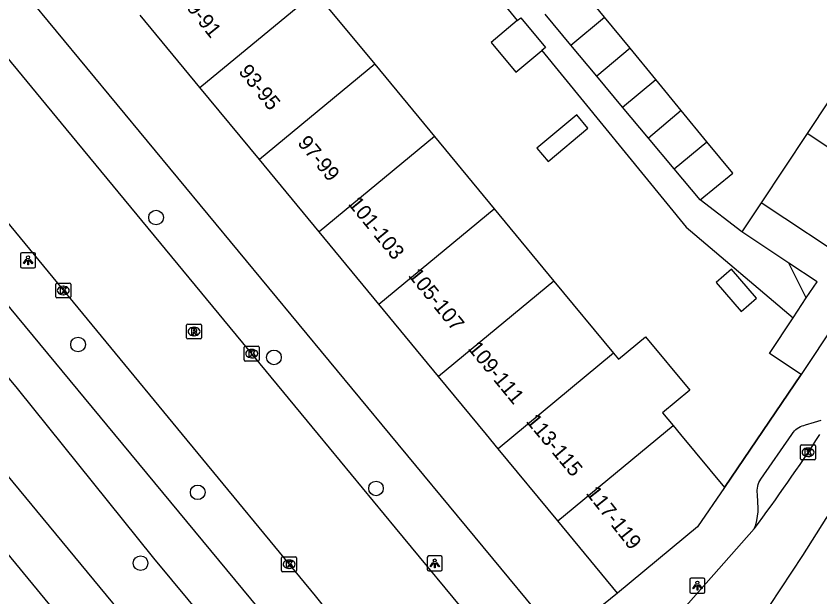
# Model space of a CAD drawing. Extents: x 159280 to 160375, y 384531 to 385872.
# Drawn here: x 159572.2 to 159625.9, y 384989.1 to 385028 of the extents above; entities that cross this region are included whole.
import ezdxf

# ---------------------------------------------------------------- set-up
doc = ezdxf.new("R2010")
doc.units = 0
for name, color, linetype in [('IMGEO_Boom', 7, 'Continuous'), ('IMGEO_Fietspad_open', 7, 'Continuous'), ('IMGEO_Kolk', 7, 'Continuous'), ('IMGEO_Lichtpunt', 7, 'Continuous'), ('IMGEO_Muur', 7, 'Continuous'), ('IMGEO_Pand', 7, 'Continuous'), ('IMGEO_Pand_nummerreeks', 7, 'Continuous'), ('IMGEO_Rijbaan_lokaal_open', 7, 'Continuous'), ('IMGEO_Rioolput', 7, 'Continuous'), ('IMGEO_Voetpad_halfverhard', 7, 'Continuous'), ('IMGEO_Voetpad_open', 7, 'Continuous')]:
    doc.layers.add(name, color=color, linetype=linetype)

msp = doc.modelspace()

# ---------------------------------------------------------------- linework, layer by layer
at = {"layer": 'IMGEO_Boom'}
for centre in [(159581.536, 385014.502), (159576.323, 385006.015), (159589.42, 385005.154), (159584.325, 384996.135), (159596.245, 384996.395), (159580.5, 384991.4)]:
    msp.add_circle(centre, 0.489, dxfattribs=at)
at = {"layer": 'IMGEO_Fietspad_open'}
for points in [[(159498.552, 385097.053), (159500, 385095.299), (159503.322, 385091.276), (159555.379, 385028.229), (159578.758, 385000), (159595.338, 384979.98), (159599.426, 384980.154)], [(159496.167, 385095.18), (159500, 385090.536), (159500.989, 385089.338), (159553.043, 385026.266), (159572.259, 385003.065), (159581.364, 384991.732), (159595.245, 384975.018)]]:
    msp.add_lwpolyline(points, dxfattribs=at)
at = {"layer": 'IMGEO_Kolk'}
for p, q in [((159574.833, 385009.198), (159574.833, 385010.05)), ((159574.908, 385010.124), (159575.76, 385010.124)), ((159575.834, 385010.05), (159575.834, 385009.198)), ((159575.321, 385009.904), (159575.346, 385009.904)), ((159575.76, 385009.124), (159574.908, 385009.124)), ((159575.344, 385009.344), (159575.319, 385009.344)), ((159587.438, 385004.979), (159587.438, 385005.831)), ((159587.513, 385005.905), (159588.365, 385005.905)), ((159587.926, 385005.685), (159587.951, 385005.685)), ((159588.439, 385005.831), (159588.439, 385004.979)), ((159587.949, 385005.125), (159587.924, 385005.125)), ((159588.365, 385004.905), (159587.513, 385004.905)), ((159624.627, 384998.384), (159624.627, 384999.236)), ((159624.702, 384999.31), (159625.554, 384999.31)), ((159625.628, 384999.236), (159625.628, 384998.384)), ((159625.115, 384999.09), (159625.14, 384999.09)), ((159625.554, 384998.31), (159624.702, 384998.31)), ((159625.138, 384998.53), (159625.113, 384998.53)), ((159589.935, 384990.902), (159589.935, 384991.754)), ((159590.01, 384991.828), (159590.862, 384991.828)), ((159590.936, 384991.754), (159590.936, 384990.902)), ((159590.423, 384991.608), (159590.448, 384991.608)), ((159590.862, 384990.828), (159590.01, 384990.828)), ((159590.446, 384991.048), (159590.421, 384991.048))]:
    msp.add_line(p, q, dxfattribs=at)
for points in [[(159574.833, 385009.198), (159574.833, 385010.05)], [(159574.908, 385010.124), (159575.76, 385010.124)], [(159575.834, 385010.05), (159575.834, 385009.198)], [(159575.154, 385009.824), (159575.277, 385009.824), (159575.277, 385009.673), (159575.407, 385009.824), (159575.571, 385009.824), (159575.425, 385009.673), (159575.578, 385009.424), (159575.426, 385009.424), (159575.341, 385009.588), (159575.277, 385009.521), (159575.277, 385009.424), (159575.154, 385009.424), (159575.154, 385009.824)], [(159575.76, 385009.124), (159574.908, 385009.124)], [(159587.438, 385004.979), (159587.438, 385005.831)], [(159587.513, 385005.905), (159588.365, 385005.905)], [(159588.439, 385005.831), (159588.439, 385004.979)], [(159587.759, 385005.605), (159587.882, 385005.605), (159587.882, 385005.454), (159588.012, 385005.605), (159588.176, 385005.605), (159588.03, 385005.454), (159588.183, 385005.205), (159588.031, 385005.205), (159587.946, 385005.369), (159587.882, 385005.302), (159587.882, 385005.205), (159587.759, 385005.205), (159587.759, 385005.605)], [(159588.365, 385004.905), (159587.513, 385004.905)], [(159624.627, 384998.384), (159624.627, 384999.236)], [(159624.702, 384999.31), (159625.554, 384999.31)], [(159625.628, 384999.236), (159625.628, 384998.384)], [(159624.948, 384999.01), (159625.071, 384999.01), (159625.071, 384998.859), (159625.201, 384999.01), (159625.365, 384999.01), (159625.219, 384998.859), (159625.372, 384998.61), (159625.22, 384998.61), (159625.135, 384998.774), (159625.071, 384998.707), (159625.071, 384998.61), (159624.948, 384998.61), (159624.948, 384999.01)], [(159625.554, 384998.31), (159624.702, 384998.31)], [(159589.935, 384990.902), (159589.935, 384991.754)], [(159590.01, 384991.828), (159590.862, 384991.828)], [(159590.936, 384991.754), (159590.936, 384990.902)], [(159590.256, 384991.528), (159590.379, 384991.528), (159590.379, 384991.377), (159590.509, 384991.528), (159590.673, 384991.528), (159590.527, 384991.377), (159590.68, 384991.128), (159590.528, 384991.128), (159590.443, 384991.292), (159590.379, 384991.225), (159590.379, 384991.128), (159590.256, 384991.128), (159590.256, 384991.528)], [(159590.862, 384990.828), (159590.01, 384990.828)]]:
    msp.add_lwpolyline(points, dxfattribs=at)
for centre, start, end in [((159574.91, 385010.048), 91.552, 178.448), ((159574.91, 385010.048), 91.552, 178.448), ((159575.758, 385010.048), 1.552, 88.448), ((159575.758, 385010.048), 1.552, 88.448), ((159574.91, 385009.2), 181.552, 268.448), ((159574.91, 385009.2), 181.552, 268.448), ((159575.758, 385009.2), 271.552, 358.448), ((159575.758, 385009.2), 271.552, 358.448), ((159587.515, 385005.829), 91.552, 178.448), ((159587.515, 385005.829), 91.552, 178.448), ((159588.363, 385005.829), 1.552, 88.448), ((159588.363, 385005.829), 1.552, 88.448), ((159587.515, 385004.981), 181.552, 268.448), ((159587.515, 385004.981), 181.552, 268.448), ((159588.363, 385004.981), 271.552, 358.448), ((159588.363, 385004.981), 271.552, 358.448), ((159624.704, 384999.234), 91.552, 178.448), ((159624.704, 384999.234), 91.552, 178.448), ((159625.552, 384999.234), 1.552, 88.448), ((159625.552, 384999.234), 1.552, 88.448), ((159624.704, 384998.386), 181.552, 268.448), ((159624.704, 384998.386), 181.552, 268.448), ((159625.552, 384998.386), 271.552, 358.448), ((159625.552, 384998.386), 271.552, 358.448), ((159590.012, 384991.752), 91.552, 178.448), ((159590.012, 384991.752), 91.552, 178.448), ((159590.86, 384991.752), 1.552, 88.448), ((159590.86, 384991.752), 1.552, 88.448), ((159590.012, 384990.904), 181.552, 268.448), ((159590.012, 384990.904), 181.552, 268.448), ((159590.86, 384990.904), 271.552, 358.448), ((159590.86, 384990.904), 271.552, 358.448)]:
    msp.add_arc(centre, 0.0765, start, end, dxfattribs=at)
for centre, major_axis, ratio, start_param, end_param in [((159575.32, 385009.624), (-0.387, 0.002), 0.722429, 4.712389, 7.853982), ((159575.345, 385009.624), (-0.39, 0.002), 0.717154, 1.570796, 4.712389), ((159587.925, 385005.405), (-0.387, 0.002), 0.722429, 4.712389, 7.853982), ((159587.95, 385005.405), (-0.39, 0.002), 0.717154, 1.570796, 4.712389), ((159625.114, 384998.81), (-0.387, 0.002), 0.722429, 4.712389, 7.853982), ((159625.139, 384998.81), (-0.39, 0.002), 0.717154, 1.570796, 4.712389), ((159590.422, 384991.328), (-0.387, 0.002), 0.722429, 4.712389, 7.853982), ((159590.447, 384991.328), (-0.39, 0.002), 0.717154, 1.570796, 4.712389)]:
    msp.add_ellipse(centre, major_axis=major_axis, ratio=ratio, start_param=start_param, end_param=end_param, dxfattribs=at)
at = {"layer": 'IMGEO_Lichtpunt'}
for p, q in [((159573.381, 385012.138), (159572.573, 385012.138)), ((159573.381, 385012.138), (159572.573, 385012.138)), ((159572.479, 385012.043), (159572.479, 385011.236)), ((159572.479, 385012.043), (159572.479, 385011.236)), ((159573.475, 385011.236), (159573.475, 385012.043)), ((159573.475, 385011.236), (159573.475, 385012.043)), ((159572.573, 385011.142), (159573.381, 385011.142)), ((159572.573, 385011.142), (159573.381, 385011.142)), ((159599.674, 384991.787), (159599.674, 384990.98)), ((159599.674, 384991.787), (159599.674, 384990.98)), ((159600.576, 384991.882), (159599.768, 384991.882)), ((159600.576, 384991.882), (159599.768, 384991.882)), ((159600.67, 384990.98), (159600.67, 384991.787)), ((159600.67, 384990.98), (159600.67, 384991.787)), ((159599.768, 384990.886), (159600.576, 384990.886)), ((159599.768, 384990.886), (159600.576, 384990.886)), ((159617.232, 384990.301), (159617.232, 384989.494)), ((159617.232, 384990.301), (159617.232, 384989.494)), ((159618.134, 384990.396), (159617.326, 384990.396)), ((159618.134, 384990.396), (159617.326, 384990.396)), ((159618.228, 384989.494), (159618.228, 384990.301)), ((159618.228, 384989.494), (159618.228, 384990.301)), ((159617.326, 384989.4), (159618.134, 384989.4)), ((159617.326, 384989.4), (159618.134, 384989.4))]:
    msp.add_line(p, q, dxfattribs=at)
for points in [[(159572.853, 385011.707), (159572.892, 385011.679), (159572.704, 385011.417), (159572.666, 385011.444), (159572.853, 385011.707)], [(159572.955, 385011.659), (159573.002, 385011.659), (159573.002, 385011.337), (159572.955, 385011.337), (159572.955, 385011.659)], [(159573.065, 385011.679), (159573.103, 385011.706), (159573.29, 385011.444), (159573.251, 385011.416), (159573.065, 385011.679)], [(159600.048, 384991.451), (159600.087, 384991.423), (159599.899, 384991.161), (159599.861, 384991.188), (159600.048, 384991.451)], [(159600.15, 384991.403), (159600.197, 384991.403), (159600.197, 384991.081), (159600.15, 384991.081), (159600.15, 384991.403)], [(159600.26, 384991.423), (159600.298, 384991.45), (159600.485, 384991.188), (159600.446, 384991.16), (159600.26, 384991.423)], [(159617.606, 384989.965), (159617.645, 384989.937), (159617.457, 384989.675), (159617.419, 384989.702), (159617.606, 384989.965)], [(159617.708, 384989.917), (159617.755, 384989.917), (159617.755, 384989.595), (159617.708, 384989.595), (159617.708, 384989.917)], [(159617.818, 384989.937), (159617.856, 384989.964), (159618.043, 384989.702), (159618.004, 384989.674), (159617.818, 384989.937)]]:
    msp.add_lwpolyline(points, dxfattribs=at)
for centre in [(159572.978, 385011.841), (159600.173, 384991.585), (159617.731, 384990.099)]:
    msp.add_circle(centre, 0.0994, dxfattribs=at)
for centre, start, end in [((159572.573, 385012.043), 90, 180), ((159572.573, 385012.043), 90, 180), ((159573.381, 385012.043), 0, 90), ((159573.381, 385012.043), 0, 90), ((159572.573, 385011.236), 180, 270), ((159572.573, 385011.236), 180, 270), ((159573.381, 385011.236), 270, 0), ((159573.381, 385011.236), 270, 360), ((159599.768, 384991.787), 90, 180), ((159599.768, 384991.787), 90, 180), ((159600.576, 384991.787), 0, 90), ((159600.576, 384991.787), 0, 90), ((159599.768, 384990.98), 180, 270), ((159599.768, 384990.98), 180, 270), ((159600.576, 384990.98), 270, 0), ((159600.576, 384990.98), 270, 360), ((159617.326, 384990.301), 90, 180), ((159617.326, 384990.301), 90, 180), ((159618.134, 384990.301), 0, 90), ((159618.134, 384990.301), 0, 90), ((159617.326, 384989.494), 180, 270), ((159617.326, 384989.494), 180, 270), ((159618.134, 384989.494), 270, 0), ((159618.134, 384989.494), 270, 360)]:
    msp.add_arc(centre, 0.0946, start, end, dxfattribs=at)
at = {"layer": 'IMGEO_Muur'}
msp.add_lwpolyline([(159619.535, 384996.454), (159624.666, 385004.004)], dxfattribs=at)
at = {"layer": 'IMGEO_Pand'}
for points in [[(159584.466, 385023.198), (159592.185, 385029.572)], [(159592.185, 385029.572), (159596.173, 385024.743)], [(159611.522, 385027.902), (159610.268, 385029.43), (159610.215, 385029.495)], [(159584.466, 385023.198), (159580.478, 385028.027)], [(159605.684, 385027.662), (159605.919, 385027.858), (159607.58, 385025.869), (159607.326, 385025.657)], [(159609.274, 385026.025), (159607.545, 385028.095)], [(159609.274, 385026.025), (159611.522, 385027.902)], [(159613.233, 385025.818), (159611.522, 385027.902)], [(159605.684, 385027.662), (159603.943, 385026.208), (159605.604, 385024.219), (159607.326, 385025.657)], [(159611.002, 385023.955), (159609.274, 385026.025)], [(159613.233, 385025.818), (159611.002, 385023.955)], [(159614.943, 385023.733), (159613.233, 385025.818)], [(159596.173, 385024.743), (159588.454, 385018.369)], [(159596.173, 385024.743), (159600.161, 385019.914)], [(159628.011, 385024.54), (159625.08, 385020.124)], [(159612.73, 385021.886), (159611.002, 385023.955)], [(159612.73, 385021.886), (159614.943, 385023.733)], [(159616.654, 385021.649), (159614.943, 385023.733)], [(159588.454, 385018.369), (159584.466, 385023.198)], [(159614.459, 385019.816), (159612.73, 385021.886)], [(159607.006, 385019.132), (159607.75, 385018.241), (159610.415, 385020.465), (159609.671, 385021.357), (159607.006, 385019.132)], [(159616.654, 385021.649), (159614.459, 385019.816)], [(159618.365, 385019.564), (159616.654, 385021.649)], [(159600.161, 385019.914), (159592.442, 385013.539)], [(159600.161, 385019.914), (159604.149, 385015.084)], [(159616.187, 385017.746), (159614.459, 385019.816)], [(159625.08, 385020.124), (159622.005, 385015.492)], [(159631.325, 385015.979), (159625.08, 385020.124)], [(159616.187, 385017.746), (159618.365, 385019.564)], [(159617.915, 385015.676), (159620.091, 385017.461), (159618.365, 385019.564)], [(159592.442, 385013.539), (159588.454, 385018.369)], [(159617.915, 385015.676), (159616.187, 385017.746)], [(159622.005, 385015.492), (159620.709, 385013.539)], [(159628.318, 385011.449), (159628.252, 385011.347), (159622.005, 385015.492)], [(159596.43, 385008.71), (159604.149, 385015.084)], [(159604.149, 385015.084), (159608.138, 385010.255)], [(159596.43, 385008.71), (159592.442, 385013.539)], [(159623.855, 385011.45), (159620.709, 385013.539)], [(159620.655, 385008.226), (159621.683, 385009.12), (159620.008, 385011.047), (159618.98, 385010.154), (159620.655, 385008.226)], [(159625.014, 385009.127), (159625.73, 385010.206), (159623.855, 385011.45)], [(159629.213, 385010.854), (159624.666, 385004.004)], [(159608.138, 385010.255), (159600.419, 385003.88)], [(159608.138, 385010.255), (159612.126, 385005.425)], [(159624.129, 385007.794), (159625.014, 385009.127)], [(159600.419, 385003.88), (159596.43, 385008.71)], [(159624.666, 385004.004), (159622.547, 385005.41), (159624.129, 385007.794)], [(159612.126, 385005.425), (159612.45, 385005.033), (159614.271, 385006.537), (159617.226, 385002.959), (159615.405, 385001.455), (159616.114, 385000.596)], [(159612.126, 385005.425), (159604.407, 384999.051)], [(159604.407, 384999.051), (159603.623, 385000), (159600.419, 385003.88)], [(159608.395, 384994.221), (159616.114, 385000.596)], [(159616.114, 385000.596), (159616.606, 385000), (159619.535, 384996.454)], [(159608.395, 384994.221), (159604.407, 384999.051)], [(159619.535, 384996.454), (159617.745, 384993.821), (159612.383, 384989.392)], [(159612.383, 384989.392), (159608.395, 384994.221)]]:
    msp.add_lwpolyline(points, dxfattribs=at)
at = {"layer": 'IMGEO_Rijbaan_lokaal_open'}
for points in [[(159561.44, 385026.479), (159567.948, 385018.574), (159583.28, 385000), (159592.173, 384989.226), (159597.475, 384982.557), (159597.476, 384982.555)], [(159603.013, 384987.157), (159597.557, 384993.768), (159592.405, 385000), (159575.522, 385020.423), (159570.914, 385025.995)], [(159627.072, 384995.028), (159626.924, 384994.948), (159626.783, 384994.856), (159626.651, 384994.751), (159626.529, 384994.635), (159626.418, 384994.508), (159626.328, 384994.386), (159624.758, 384991.915), (159622.562, 384988.574), (159622.355, 384988.248), (159620.032, 384984.953), (159617.424, 384981.879), (159617.277, 384981.702)], [(159613.866, 384985.121), (159614.252, 384985.501), (159614.773, 384986.044), (159621.526, 384993.693)]]:
    msp.add_lwpolyline(points, dxfattribs=at)
msp.add_arc((159526.831, 385064.428), 118.197, 323.24096, 326.96911, dxfattribs=at)
at = {"layer": 'IMGEO_Rioolput'}
for p, q in [((159583.578, 385006.458), (159583.578, 385007.31)), ((159583.653, 385007.384), (159584.505, 385007.384)), ((159584.579, 385007.31), (159584.579, 385006.458)), ((159584.066, 385007.164), (159584.091, 385007.164)), ((159584.505, 385006.384), (159583.653, 385006.384)), ((159584.089, 385006.604), (159584.064, 385006.604))]:
    msp.add_line(p, q, dxfattribs=at)
for points in [[(159583.578, 385006.458), (159583.578, 385007.31)], [(159583.653, 385007.384), (159584.505, 385007.384)], [(159584.579, 385007.31), (159584.579, 385006.458)], [(159584.167, 385007.082), (159583.915, 385007.084), (159583.915, 385006.684)], [(159583.915, 385006.684), (159584.039, 385006.684), (159584.039, 385006.846), (159584.05, 385006.846)], [(159584.093, 385007.003), (159584.039, 385007.003), (159584.039, 385006.922)], [(159584.039, 385006.922), (159584.091, 385006.922)], [(159584.097, 385006.817), (159584.168, 385006.684), (159584.308, 385006.684), (159584.243, 385006.81)], [(159584.505, 385006.384), (159583.653, 385006.384)]]:
    msp.add_lwpolyline(points, dxfattribs=at)
for centre, radius, start, end in [((159583.655, 385007.308), 0.0765, 91.552, 178.448), ((159583.655, 385007.308), 0.0765, 91.552, 178.448), ((159584.503, 385007.308), 0.0765, 1.552, 88.448), ((159584.503, 385007.308), 0.0765, 1.552, 88.448), ((159584.049, 385006.793), 0.0533, 26.0293, 88.6989), ((159584.075, 385007.111), 0.19, 274.7715, 282.9687), ((159584.099, 385006.907), 0.0964, 77.0061, 93.1865), ((159584.113, 385006.964), 0.0378, 276.6634, 79.6772), ((159584.166, 385006.972), 0.109, 350.3612, 89.416), ((159584.164, 385006.972), 0.112, 277.5842, 350.9817), ((159584.148, 385006.757), 0.108, 29.5134, 73.7905), ((159583.655, 385006.46), 0.0765, 181.552, 268.448), ((159583.655, 385006.46), 0.0765, 181.552, 268.448), ((159584.503, 385006.46), 0.0765, 271.552, 358.448), ((159584.503, 385006.46), 0.0765, 271.552, 358.448)]:
    msp.add_arc(centre, radius, start, end, dxfattribs=at)
for centre, major_axis, ratio, start_param, end_param in [((159584.065, 385006.884), (-0.387, 0.002), 0.722429, 4.712389, 7.853982), ((159584.09, 385006.884), (-0.39, 0.002), 0.717154, 1.570796, 4.712389)]:
    msp.add_ellipse(centre, major_axis=major_axis, ratio=ratio, start_param=start_param, end_param=end_param, dxfattribs=at)
at = {"layer": 'IMGEO_Voetpad_halfverhard'}
for points in [[(159608.885, 384958.557), (159607.336, 384953.936), (159588.005, 384977.223), (159581.191, 384985.668), (159550.045, 385023.323), (159526.057, 385052.483), (159504.614, 385078.11), (159492.847, 385092.45)], [(159490.493, 385090.52), (159501.009, 385077.693), (159516.518, 385059.136), (159548.14, 385020.507), (159580.094, 384981.698)]]:
    msp.add_lwpolyline(points, dxfattribs=at)
at = {"layer": 'IMGEO_Voetpad_open'}
for points in [[(159572.244, 385053.719), (159579.473, 385059.689), (159605.684, 385027.662)], [(159560.632, 385044.131), (159597.171, 385000), (159608.541, 384986.268)], [(159607.326, 385025.657), (159616.978, 385013.863), (159624.129, 385007.794)], [(159620.709, 385013.539), (159617.915, 385015.676)], [(159625.014, 385009.127), (159623.855, 385011.45)], [(159624.666, 385004.004), (159619.535, 384996.454)], [(159621.526, 384993.693), (159621.63, 384993.968), (159621.709, 384994.252), (159621.762, 384994.541), (159621.79, 384994.834), (159621.793, 384995.048), (159621.761, 384995.963), (159621.752, 384996.017), (159621.739, 384996.147), (159621.737, 384996.277), (159621.748, 384996.408), (159621.77, 384996.537), (159621.803, 384996.663), (159621.847, 384996.786), (159621.902, 384996.905), (159621.968, 384997.018), (159624.042, 385000), (159624.127, 385000.122), (159624.152, 385000.154), (159624.231, 385000.245), (159624.318, 385000.328), (159624.413, 385000.402), (159624.513, 385000.468), (159624.619, 385000.525), (159624.729, 385000.572), (159624.844, 385000.609), (159624.961, 385000.636), (159625.569, 385000.819), (159625.795, 385000.883), (159626.014, 385000.966)], [(159612.383, 384989.392), (159608.541, 384986.268)]]:
    msp.add_lwpolyline(points, dxfattribs=at)

# ---------------------------------------------------------------- texts
at = {"layer": 'IMGEO_Pand_nummerreeks'}
for s, rotation, p in [('89-91', 308.577, (159583.073, 385029.099)), ('93-95', 308.8177, (159587.01, 385024.241)), ('97-99', 309.4709, (159590.951, 385019.47)), ('101-103', 309.2531, (159594.341, 385015.394)), ('105-107', 309.1443, (159598.356, 385010.619)), ('109-111', 309.4021, (159602.346, 385005.728)), ('113-115', 309.8719, (159606.233, 385000.866)), ('117-119', 308.3307, (159610.241, 384996.068))]:
    msp.add_text(s, height=1, rotation=rotation, dxfattribs=at).set_placement(p)

doc.saveas('drawing.dxf')
